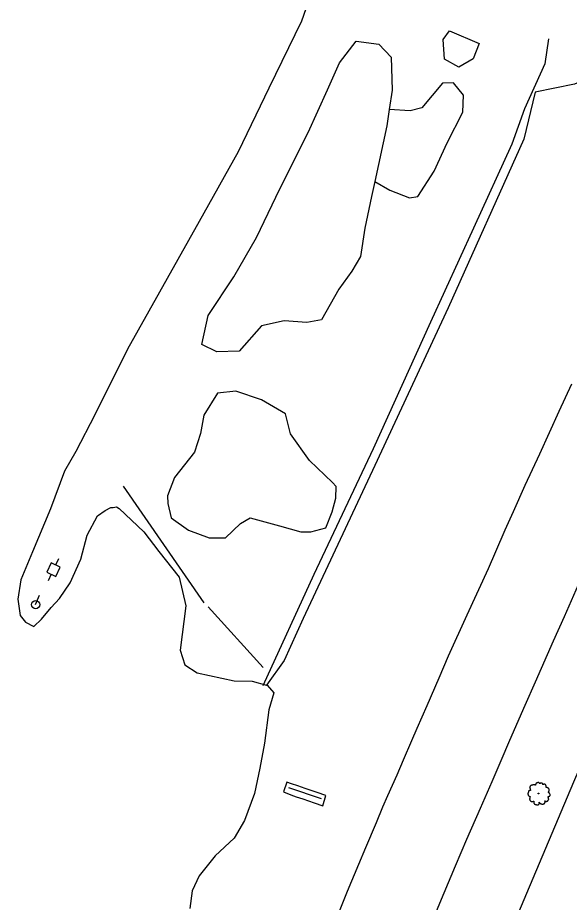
# Model space of a CAD drawing. Extents: x 2161152 to 2175754, y 602179 to 617749.
# Drawn here: x 2161382.8 to 2161653.6, y 602907.1 to 603341.1 of the extents above; entities that cross this region are included whole.
import ezdxf

# ---------------------------------------------------------------- set-up
doc = ezdxf.new("R2010")
doc.units = 0
for name, color, linetype in [('RD_EX_BldgApp_Sign', 7, 'Continuous'), ('RD_EX_Conc_Slab', 7, 'Continuous'), ('RD_EX_Fence_Other', 7, 'Continuous'), ('RD_EX_Road', 7, 'Continuous'), ('RD_EX_UT', 7, 'Continuous'), ('RD_EX_VEG', 7, 'Continuous')]:
    doc.layers.add(name, color=color, linetype=linetype)

msp = doc.modelspace()

# ---------------------------------------------------------------- linework, layer by layer
at = {"layer": 'RD_EX_BldgApp_Sign'}
for p, q in [((2161474.3, 603054), (2161434.72, 603111.18)), ((2161503.3, 603022.31), (2161476.32, 603052.02)), ((2161531.87, 602957.94), (2161515.88, 602963.29))]:
    msp.add_line(p, q, dxfattribs=at)
at = {"layer": 'RD_EX_Conc_Slab'}
msp.add_lwpolyline([(2161514.84, 602966.06), (2161513.23, 602961.32), (2161516.01, 602960.17), (2161518.09, 602959.38), (2161519.47, 602958.9), (2161522.7, 602957.83), (2161528.29, 602955.97), (2161532.51, 602954.5), (2161534.12, 602959.51), (2161529.85, 602960.94), (2161526.79, 602961.95), (2161523.94, 602963.01), (2161522.02, 602963.64), (2161520.31, 602964.23), (2161517.18, 602965.27), (2161514.84, 602966.06)], dxfattribs=at)
at = {"layer": 'RD_EX_Fence_Other'}
for points in [[(2161643.35, 603330.73), (2161641.5, 603318.5), (2161631.52, 603296.27), (2161625.37, 603278.99), (2161606.53, 603237.85), (2161585.47, 603191.77), (2161557.22, 603129.61), (2161528.19, 603067.94), (2161503.05, 603013.35)], [(2161393.1, 602280.73), (2161404.32, 602314.28), (2161421.35, 602363.12), (2161445.71, 602432.45), (2161466.82, 602491.42), (2161492.35, 602560.11), (2161518.45, 602628.79), (2161543.97, 602694.29), (2161567.05, 602752.08), (2161594.98, 602821.59), (2161625.11, 602893.85), (2161655.74, 602966.15), (2161670.93, 603001.3), (2161686.85, 603037.69), (2161703.84, 603076.57), (2161723.47, 603119.8), (2161742.31, 603159.17), (2161753.57, 603183.42), (2161762.92, 603204.09), (2161772.85, 603227.48)]]:
    msp.add_lwpolyline(points, dxfattribs=at)
at = {"layer": 'RD_EX_Road'}
for points in [[(2161540.02, 602901.09), (2161544.74, 602912.52), (2161550.27, 602925.86), (2161553.63, 602933.96), (2161558.88, 602946.28), (2161562.07, 602953.92), (2161564.55, 602959.52), (2161568.98, 602969.65), (2161572.11, 602977.01), (2161576.19, 602986.43), (2161578.91, 602992.62), (2161583.76, 603003.74), (2161589.68, 603017.18), (2161594.27, 603027.98), (2161603.33, 603048.14), (2161613.82, 603070.9), (2161617.45, 603079.25), (2161622.02, 603089.77), (2161626.17, 603098.9), (2161631.9, 603111.74), (2161639.05, 603127.14), (2161648.56, 603148.04), (2161654.71, 603161.47)], [(2161586.65, 602898.9), (2161592.09, 602911.77), (2161597.71, 602925.09), (2161603.27, 602938.05), (2161609.88, 602953.27), (2161615.62, 602966.35), (2161620.08, 602976.68), (2161624.37, 602986.65), (2161631.87, 603003.83), (2161636.91, 603015.25), (2161645.73, 603035.43), (2161651.13, 603047.38), (2161659.27, 603065.69)]]:
    msp.add_lwpolyline(points, dxfattribs=at)
at = {"layer": 'RD_EX_UT'}
for p, q in [((2161402.8, 603075.65), (2161401.33, 603072.51)), ((2161399.14, 603073.57), (2161397.03, 603069.04)), ((2161403.67, 603071.46), (2161399.14, 603073.57)), ((2161401.56, 603066.93), (2161403.67, 603071.46)), ((2161397.03, 603069.04), (2161401.56, 603066.93)), ((2161399.27, 603068.07), (2161397.73, 603064.77)), ((2161391.59, 603053.14), (2161393.54, 603057.74))]:
    msp.add_line(p, q, dxfattribs=at)
msp.add_circle((2161391.59, 603053.14), 2, dxfattribs=at)
at = {"layer": 'RD_EX_VEG'}
for points in [[(2161529.85, 603361.47), (2161522.09, 603339.39), (2161506.14, 603306.45), (2161490.93, 603275.23), (2161471.89, 603241.05), (2161436.64, 603178.43), (2161420.59, 603146.31), (2161411.27, 603128.19), (2161405.83, 603118.56), (2161398.83, 603100.21), (2161390.07, 603078.97), (2161384.35, 603065.34), (2161382.79, 603055.82), (2161384.06, 603047.84), (2161386.62, 603044.59), (2161390.76, 603042.47), (2161394.53, 603046.01), (2161399.15, 603051.67), (2161403.32, 603056.23), (2161408.53, 603063.88), (2161413.74, 603075.39), (2161416.87, 603087.16), (2161421.94, 603096.67), (2161425.67, 603099.31), (2161428.58, 603100.72), (2161429.71, 603100.86), (2161431.29, 603101.06), (2161432.55, 603100.34), (2161444.7, 603088.82), (2161452.05, 603079.18), (2161462.06, 603066.59), (2161465.3, 603052.6), (2161462.59, 603030.73), (2161464.8, 603023.62), (2161470.89, 603019.67), (2161489.12, 603015.76), (2161497.8, 603015.58), (2161504.86, 603013.72), (2161505.27, 603013.61), (2161508.47, 603009.83), (2161506.03, 603001.62), (2161504, 602985.18), (2161501.6, 602972.93), (2161498.96, 602960.46), (2161494.04, 602947.3), (2161489.12, 602938.59), (2161479.75, 602929.94), (2161471.9, 602920.11), (2161468.37, 602912.72), (2161467.31, 602904.08)], [(2161695.19, 603359.55), (2161688.47, 603337.14), (2161682, 603324.59), (2161672.7, 603315.2), (2161656.02, 603308.43), (2161636.79, 603304.58), (2161631.26, 603281.48), (2161594.1, 603198.66), (2161558.16, 603121.39), (2161522.91, 603046.38), (2161513.54, 603025.72), (2161504.86, 603013.72)], [(2161609.31, 603328.44), (2161606.37, 603320.81), (2161599.39, 603316.75), (2161592.27, 603320.66), (2161591.62, 603330.37), (2161594.68, 603334.57), (2161609.31, 603328.44)], [(2161556.45, 603253.3), (2161553.14, 603237.85), (2161551.05, 603223.85), (2161546.79, 603216.72), (2161540.36, 603207.97), (2161531.94, 603192.89), (2161524.76, 603191.6), (2161513.56, 603192.42), (2161502.5, 603189.9), (2161491.58, 603177.48), (2161480.48, 603177.12), (2161473.16, 603180.75), (2161476.24, 603195.04), (2161488.83, 603213.88), (2161499.95, 603233.16), (2161511.53, 603257.06), (2161525.36, 603284.73), (2161534.84, 603305.74), (2161540.68, 603318.99), (2161548.88, 603329.49), (2161560.11, 603327.99), (2161566.08, 603321.7), (2161566.54, 603305.58), (2161565.14, 603296.05), (2161563.96, 603287.98), (2161558.07, 603260.77), (2161556.45, 603253.3)], [(2161558.07, 603260.77), (2161565.45, 603256.5), (2161575.11, 603252.69), (2161579.21, 603253.35), (2161587.28, 603265.72), (2161593.65, 603279.62), (2161601.27, 603294.69), (2161601.65, 603303.09), (2161596.73, 603309.14), (2161591.26, 603308.88), (2161581.19, 603296.86), (2161575.42, 603295.38), (2161565.14, 603296.05)], [(2161459.83, 603115.49), (2161456.25, 603106.44), (2161456.43, 603102.81), (2161458.06, 603095.8), (2161466.63, 603089.64), (2161476.73, 603085.98), (2161484.87, 603085.85), (2161492.17, 603092.89), (2161496.93, 603095.75), (2161511.28, 603091.86), (2161521.82, 603088.92), (2161526.75, 603088.88), (2161534.03, 603090.88), (2161537.07, 603098.66), (2161538.95, 603105.43), (2161539.15, 603111.1), (2161537.29, 603113.07), (2161526.02, 603123.77), (2161516.67, 603136.92), (2161514.26, 603146.66), (2161502.47, 603153.66), (2161489.92, 603157.87), (2161480.94, 603156.88), (2161474.18, 603146.1), (2161472.48, 603137.06), (2161469.55, 603127.88), (2161459.83, 603115.49)]]:
    msp.add_lwpolyline(points, dxfattribs=at)
for centre, radius in [((2161638.43, 602960.51), 0.188), ((2161638.43, 602960.49), 0.000075)]:
    msp.add_circle(centre, radius, dxfattribs=at)
for points in [[(2161638.53, 602965.88), (2161638.31, 602965.9), (2161638.06, 602965.83), (2161637.88, 602965.75), (2161637.71, 602965.69), (2161637.54, 602965.62), (2161637.32, 602965.49), (2161637.15, 602965.34), (2161637.05, 602965.15), (2161637.02, 602964.98), (2161636.98, 602964.78), (2161636.98, 602964.64), (2161636.88, 602964.63), (2161636.77, 602964.64), (2161636.58, 602964.7), (2161636.4, 602964.7), (2161636.21, 602964.7), (2161635.95, 602964.68), (2161635.68, 602964.68), (2161635.48, 602964.64), (2161635.23, 602964.61), (2161634.95, 602964.51), (2161634.69, 602964.42), (2161634.47, 602964.23), (2161634.28, 602963.88), (2161634.19, 602963.61), (2161634.07, 602963.43), (2161634.19, 602963.09), (2161634.32, 602962.83), (2161634.34, 602962.68), (2161634.39, 602962.36), (2161634.47, 602962.19), (2161634.56, 602962.04), (2161634.5, 602962.02), (2161634.22, 602961.98), (2161634, 602961.91), (2161633.68, 602961.74), (2161633.51, 602961.57), (2161633.44, 602961.33), (2161633.42, 602961.07), (2161633.34, 602960.92), (2161633.29, 602960.71), (2161633.27, 602960.65), (2161633.23, 602960.41), (2161633.3, 602960.07), (2161633.32, 602959.81), (2161633.42, 602959.64), (2161633.53, 602959.51), (2161633.66, 602959.32), (2161633.96, 602959.15), (2161634.2, 602959.08), (2161634.35, 602959.06), (2161634.22, 602958.69), (2161634.19, 602958.42), (2161634.09, 602958.12), (2161634.09, 602958.07), (2161634.05, 602957.71), (2161634.17, 602957.47), (2161634.22, 602957.19), (2161634.35, 602957.02), (2161634.56, 602956.79), (2161634.8, 602956.62), (2161635.18, 602956.53), (2161635.48, 602956.55), (2161635.91, 602956.68), (2161636.1, 602956.74), (2161636.08, 602956.6), (2161636.1, 602956.32), (2161636.1, 602956.01), (2161636.21, 602955.76), (2161636.28, 602955.56), (2161636.4, 602955.37), (2161636.64, 602955.2), (2161636.94, 602955.14), (2161637.26, 602955.03), (2161637.6, 602954.97), (2161637.97, 602954.96), (2161638.42, 602955.07), (2161638.63, 602955.16), (2161638.7, 602955.29), (2161638.85, 602955.57), (2161638.81, 602955.74), (2161638.83, 602956.19), (2161638.91, 602956.06), (2161639.04, 602955.8), (2161639.41, 602955.57), (2161639.71, 602955.44), (2161640.07, 602955.33), (2161640.3, 602955.27), (2161640.65, 602955.33), (2161640.93, 602955.39), (2161641.21, 602955.48), (2161641.44, 602955.69), (2161641.57, 602955.89), (2161641.61, 602956.1), (2161641.66, 602956.38), (2161641.7, 602956.51)], [(2161641.7, 602956.51), (2161641.64, 602956.64), (2161641.61, 602956.83), (2161641.66, 602956.81), (2161641.79, 602956.77), (2161642, 602956.68), (2161642.17, 602956.62), (2161642.41, 602956.64), (2161642.62, 602956.72), (2161642.96, 602956.92), (2161643.16, 602957.28), (2161643.37, 602957.58), (2161643.43, 602957.82), (2161643.39, 602957.99), (2161643.37, 602958.37), (2161643.22, 602958.55), (2161643.18, 602958.65), (2161643.11, 602958.95), (2161643.16, 602958.98), (2161643.37, 602959.02), (2161643.65, 602959.12), (2161643.86, 602959.21), (2161644.02, 602959.34), (2161644.08, 602959.51), (2161644.06, 602959.81), (2161644.1, 602960.11), (2161644.04, 602960.22), (2161643.97, 602960.33), (2161643.91, 602960.48), (2161643.8, 602960.6), (2161643.72, 602960.71), (2161643.65, 602960.78), (2161643.56, 602960.9), (2161643.43, 602960.99), (2161643.31, 602961.03), (2161643.28, 602961.14), (2161643.39, 602961.29), (2161643.43, 602961.37), (2161643.44, 602961.53), (2161643.61, 602961.8), (2161643.65, 602962.1), (2161643.61, 602962.41), (2161643.58, 602962.62), (2161643.46, 602962.83), (2161643.31, 602963.01), (2161643.22, 602963.15), (2161643.09, 602963.24), (2161642.84, 602963.33), (2161642.66, 602963.37), (2161642.39, 602963.37), (2161642.24, 602963.41), (2161642.26, 602963.45), (2161642.26, 602963.56), (2161642.26, 602963.76), (2161642.21, 602964.1), (2161642.09, 602964.48), (2161642.09, 602964.5), (2161642.02, 602964.68), (2161641.85, 602964.83), (2161641.72, 602964.91), (2161641.57, 602965), (2161641.38, 602965.02), (2161641.16, 602965.02), (2161640.95, 602964.98), (2161640.8, 602964.91), (2161640.67, 602964.81), (2161640.61, 602964.93), (2161640.54, 602965.15), (2161640.5, 602965.26), (2161640.39, 602965.39), (2161640.22, 602965.54), (2161639.88, 602965.64), (2161639.41, 602965.58), (2161639.19, 602965.43), (2161639.08, 602965.3), (2161639.04, 602965.39), (2161638.89, 602965.54), (2161638.81, 602965.68), (2161638.68, 602965.77), (2161638.57, 602965.84), (2161638.5, 602965.88)]]:
    msp.add_spline(points, degree=3, dxfattribs=at)

doc.saveas('drawing.dxf')
